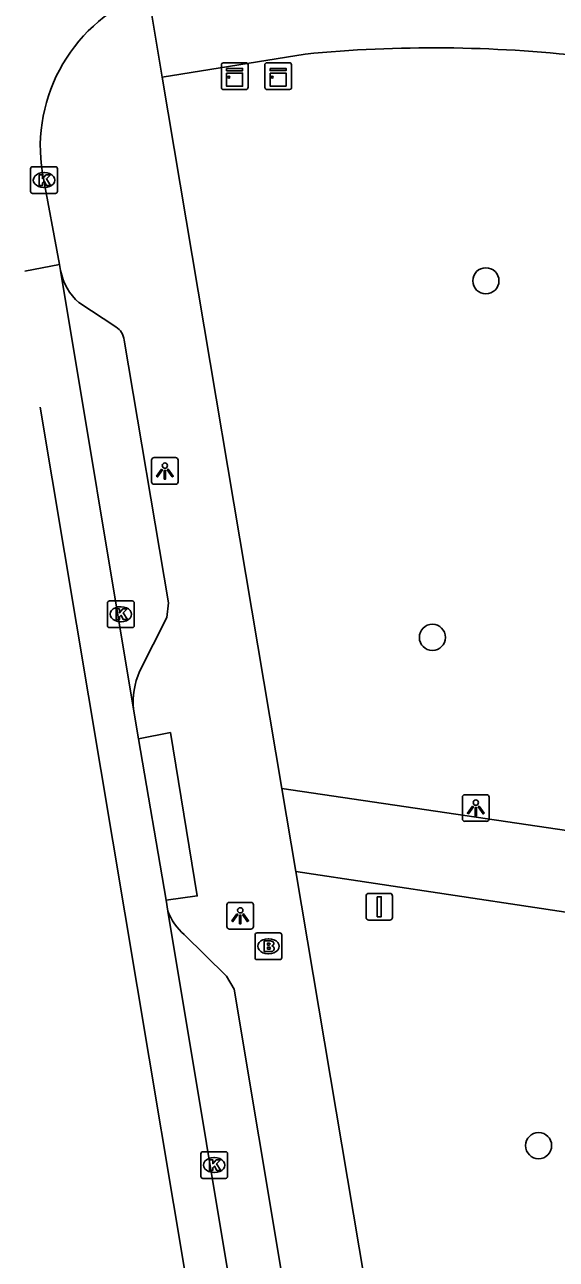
# Model space of a CAD drawing. Extents: x 164150 to 165261, y 382513 to 383432.
# Drawn here: x 164288.37 to 164308.26, y 383255.57 to 383301.75 of the extents above; entities that cross this region are included whole.
import ezdxf

# ---------------------------------------------------------------- set-up
doc = ezdxf.new("R2010")
doc.units = 0
for name, color, linetype in [('IMGEO_Boom', 7, 'Continuous'), ('IMGEO_Brandkraan', 7, 'Continuous'), ('IMGEO_Fietspad_gesloten', 7, 'Continuous'), ('IMGEO_Kast', 7, 'Continuous'), ('IMGEO_Kolk', 7, 'Continuous'), ('IMGEO_Lichtpunt', 7, 'Continuous'), ('IMGEO_Rijbaan_lokaal_gesloten', 7, 'Continuous'), ('IMGEO_Rijbaan_lokaal_open', 7, 'Continuous'), ('IMGEO_Verkeersbordpaal', 7, 'Continuous'), ('IMGEO_Voetpad_open', 7, 'Continuous')]:
    doc.layers.add(name, color=color, linetype=linetype)

msp = doc.modelspace()

# ---------------------------------------------------------------- linework, layer by layer
at = {"layer": 'IMGEO_Boom'}
for centre in [(164305.627, 383292.166), (164303.626, 383278.83), (164307.599, 383259.82)]:
    msp.add_circle(centre, 0.489, dxfattribs=at)
at = {"layer": 'IMGEO_Brandkraan'}
for p, q in [((164296.988, 383266.851), (164296.988, 383267.703)), ((164297.063, 383267.777), (164297.915, 383267.777)), ((164297.989, 383267.703), (164297.989, 383266.851)), ((164297.476, 383267.557), (164297.501, 383267.557)), ((164297.915, 383266.777), (164297.063, 383266.777)), ((164297.499, 383266.997), (164297.474, 383266.997))]:
    msp.add_line(p, q, dxfattribs=at)
for points in [[(164296.988, 383266.851), (164296.988, 383267.703)], [(164297.063, 383267.777), (164297.915, 383267.777)], [(164297.989, 383267.703), (164297.989, 383266.851)], [(164297.336, 383267.477), (164297.336, 383267.077), (164297.549, 383267.077)], [(164297.567, 383267.477), (164297.336, 383267.477)], [(164297.515, 383267.396), (164297.461, 383267.396), (164297.461, 383267.32)], [(164297.461, 383267.32), (164297.514, 383267.32)], [(164297.523, 383267.244), (164297.461, 383267.244), (164297.461, 383267.163)], [(164297.915, 383266.777), (164297.063, 383266.777)], [(164297.461, 383267.163), (164297.523, 383267.163)]]:
    msp.add_lwpolyline(points, dxfattribs=at)
for centre, radius, start, end in [((164297.065, 383267.701), 0.0765, 91.552, 178.448), ((164297.065, 383267.701), 0.0765, 91.552, 178.448), ((164297.913, 383267.701), 0.0765, 1.552, 88.448), ((164297.913, 383267.701), 0.0765, 1.552, 88.448), ((164297.516, 383267.358), 0.0379, 267.8285, 90.9355), ((164297.524, 383267.203), 0.0404, 269.8759, 90.5077), ((164297.571, 383267.332), 0.145, 59.4692, 91.5367), ((164297.596, 383267.379), 0.0922, 285.5137, 58.1501), ((164297.601, 383267.187), 0.105, 301.3115, 78.989), ((164297.065, 383266.853), 0.0765, 181.552, 268.448), ((164297.065, 383266.853), 0.0765, 181.552, 268.448), ((164297.555, 383267.328), 0.251, 268.6676, 293.5347), ((164297.913, 383266.853), 0.0765, 271.552, 358.448), ((164297.913, 383266.853), 0.0765, 271.552, 358.448)]:
    msp.add_arc(centre, radius, start, end, dxfattribs=at)
for centre, major_axis, ratio, start_param, end_param in [((164297.475, 383267.277), (-0.387, 0.002), 0.722429, 4.712389, 7.853982), ((164297.5, 383267.277), (-0.39, 0.002), 0.717154, 1.570796, 4.712389)]:
    msp.add_ellipse(centre, major_axis=major_axis, ratio=ratio, start_param=start_param, end_param=end_param, dxfattribs=at)
at = {"layer": 'IMGEO_Fietspad_gesloten'}
for points in [[(164361.319, 383263.835), (164322.847, 383269.509), (164297.994, 383273.175)], [(164297.994, 383273.175), (164298.515, 383270.074)], [(164298.515, 383270.074), (164322.366, 383266.481)]]:
    msp.add_lwpolyline(points, dxfattribs=at)
at = {"layer": 'IMGEO_Kast'}
for p, q in [((164295.729, 383299.395), (164295.729, 383300.236)), ((164295.729, 383300.236), (164295.729, 383299.395)), ((164295.804, 383300.32), (164296.645, 383300.32)), ((164296.645, 383300.32), (164295.804, 383300.32)), ((164296.729, 383300.245), (164296.729, 383299.404)), ((164296.729, 383299.404), (164296.729, 383300.245)), ((164297.355, 383299.397), (164297.355, 383300.238)), ((164297.355, 383300.238), (164297.355, 383299.397)), ((164297.43, 383300.322), (164298.271, 383300.322)), ((164298.271, 383300.322), (164297.43, 383300.322)), ((164298.355, 383300.247), (164298.355, 383299.406)), ((164298.355, 383299.406), (164298.355, 383300.247)), ((164296.654, 383299.32), (164295.813, 383299.32)), ((164295.813, 383299.32), (164296.654, 383299.32)), ((164298.28, 383299.322), (164297.439, 383299.322)), ((164297.439, 383299.322), (164298.28, 383299.322))]:
    msp.add_line(p, q, dxfattribs=at)
for points in [[(164295.924, 383300.11), (164296.524, 383300.11), (164296.524, 383300.025), (164295.924, 383300.025), (164295.924, 383300.11)], [(164297.55, 383300.112), (164298.15, 383300.112), (164298.15, 383300.027), (164297.55, 383300.027), (164297.55, 383300.112)], [(164295.924, 383299.935), (164296.524, 383299.935), (164296.524, 383299.446), (164295.924, 383299.446), (164295.924, 383299.935)], [(164297.55, 383299.937), (164298.15, 383299.937), (164298.15, 383299.448), (164297.55, 383299.448), (164297.55, 383299.937)]]:
    msp.add_lwpolyline(points, dxfattribs=at)
for centre in [(164296.008, 383299.784), (164297.634, 383299.786)]:
    msp.add_circle(centre, 0.0377, dxfattribs=at)
for centre, start, end in [((164295.807, 383300.242), 92.4484, 184.2845), ((164295.807, 383300.242), 92.4484, 184.2845), ((164296.651, 383300.242), 2.4484, 94.2845), ((164296.651, 383300.242), 2.4484, 94.2845), ((164297.433, 383300.244), 92.4484, 184.2845), ((164297.433, 383300.244), 92.4484, 184.2845), ((164298.277, 383300.244), 2.4484, 94.2845), ((164298.277, 383300.244), 2.4484, 94.2845), ((164295.807, 383299.398), 182.4484, 274.2845), ((164295.807, 383299.398), 182.4484, 274.2845), ((164296.651, 383299.398), 272.4484, 4.2845), ((164296.651, 383299.398), 272.4484, 4.2845), ((164297.433, 383299.4), 182.4484, 274.2845), ((164297.433, 383299.4), 182.4484, 274.2845), ((164298.277, 383299.4), 272.4484, 4.2845), ((164298.277, 383299.4), 272.4484, 4.2845)]:
    msp.add_arc(centre, 0.0779, start, end, dxfattribs=at)
at = {"layer": 'IMGEO_Kolk'}
for p, q in [((164288.593, 383295.508), (164288.593, 383296.36)), ((164288.668, 383296.434), (164289.52, 383296.434)), ((164289.594, 383296.36), (164289.594, 383295.508)), ((164289.081, 383296.214), (164289.106, 383296.214)), ((164289.52, 383295.434), (164288.668, 383295.434)), ((164289.104, 383295.654), (164289.079, 383295.654)), ((164291.543, 383280.196), (164292.395, 383280.196)), ((164291.468, 383279.27), (164291.468, 383280.122)), ((164291.956, 383279.976), (164291.981, 383279.976)), ((164292.469, 383280.122), (164292.469, 383279.27)), ((164291.979, 383279.416), (164291.954, 383279.416)), ((164292.395, 383279.196), (164291.543, 383279.196)), ((164294.961, 383258.667), (164294.961, 383259.519)), ((164295.036, 383259.593), (164295.888, 383259.593)), ((164295.449, 383259.373), (164295.474, 383259.373)), ((164295.962, 383259.519), (164295.962, 383258.667)), ((164295.888, 383258.593), (164295.036, 383258.593)), ((164295.472, 383258.813), (164295.447, 383258.813))]:
    msp.add_line(p, q, dxfattribs=at)
for points in [[(164288.593, 383295.508), (164288.593, 383296.36)], [(164288.668, 383296.434), (164289.52, 383296.434)], [(164289.594, 383296.36), (164289.594, 383295.508)], [(164288.914, 383296.134), (164289.037, 383296.134), (164289.037, 383295.983), (164289.167, 383296.134), (164289.331, 383296.134), (164289.185, 383295.983), (164289.338, 383295.734), (164289.186, 383295.734), (164289.101, 383295.898), (164289.037, 383295.831), (164289.037, 383295.734), (164288.914, 383295.734), (164288.914, 383296.134)], [(164289.52, 383295.434), (164288.668, 383295.434)], [(164291.543, 383280.196), (164292.395, 383280.196)], [(164291.468, 383279.27), (164291.468, 383280.122)], [(164291.789, 383279.896), (164291.912, 383279.896), (164291.912, 383279.745), (164292.042, 383279.896), (164292.206, 383279.896), (164292.06, 383279.745), (164292.213, 383279.496), (164292.061, 383279.496), (164291.976, 383279.66), (164291.912, 383279.593), (164291.912, 383279.496), (164291.789, 383279.496), (164291.789, 383279.896)], [(164292.469, 383280.122), (164292.469, 383279.27)], [(164292.395, 383279.196), (164291.543, 383279.196)], [(164294.961, 383258.667), (164294.961, 383259.519)], [(164295.036, 383259.593), (164295.888, 383259.593)], [(164295.962, 383259.519), (164295.962, 383258.667)], [(164295.282, 383259.293), (164295.405, 383259.293), (164295.405, 383259.142), (164295.535, 383259.293), (164295.699, 383259.293), (164295.553, 383259.142), (164295.706, 383258.893), (164295.554, 383258.893), (164295.469, 383259.057), (164295.405, 383258.99), (164295.405, 383258.893), (164295.282, 383258.893), (164295.282, 383259.293)], [(164295.888, 383258.593), (164295.036, 383258.593)]]:
    msp.add_lwpolyline(points, dxfattribs=at)
for centre, start, end in [((164288.67, 383296.358), 91.552, 178.448), ((164288.67, 383296.358), 91.552, 178.448), ((164289.518, 383296.358), 1.552, 88.448), ((164289.518, 383296.358), 1.552, 88.448), ((164288.67, 383295.51), 181.552, 268.448), ((164288.67, 383295.51), 181.552, 268.448), ((164289.518, 383295.51), 271.552, 358.448), ((164289.518, 383295.51), 271.552, 358.448), ((164291.545, 383280.12), 91.552, 178.448), ((164291.545, 383280.12), 91.552, 178.448), ((164292.393, 383280.12), 1.552, 88.448), ((164292.393, 383280.12), 1.552, 88.448), ((164291.545, 383279.272), 181.552, 268.448), ((164291.545, 383279.272), 181.552, 268.448), ((164292.393, 383279.272), 271.552, 358.448), ((164292.393, 383279.272), 271.552, 358.448), ((164295.038, 383259.517), 91.552, 178.448), ((164295.038, 383259.517), 91.552, 178.448), ((164295.886, 383259.517), 1.552, 88.448), ((164295.886, 383259.517), 1.552, 88.448), ((164295.038, 383258.669), 181.552, 268.448), ((164295.038, 383258.669), 181.552, 268.448), ((164295.886, 383258.669), 271.552, 358.448), ((164295.886, 383258.669), 271.552, 358.448)]:
    msp.add_arc(centre, 0.0765, start, end, dxfattribs=at)
for centre, major_axis, ratio, start_param, end_param in [((164289.08, 383295.934), (-0.387, 0.002), 0.722429, 4.712389, 7.853982), ((164289.105, 383295.934), (-0.39, 0.002), 0.717154, 1.570796, 4.712389), ((164291.955, 383279.696), (-0.387, 0.002), 0.722429, 4.712389, 7.853982), ((164291.98, 383279.696), (-0.39, 0.002), 0.717154, 1.570796, 4.712389), ((164295.448, 383259.093), (-0.387, 0.002), 0.722429, 4.712389, 7.853982), ((164295.473, 383259.093), (-0.39, 0.002), 0.717154, 1.570796, 4.712389)]:
    msp.add_ellipse(centre, major_axis=major_axis, ratio=ratio, start_param=start_param, end_param=end_param, dxfattribs=at)
at = {"layer": 'IMGEO_Lichtpunt'}
for p, q in [((164293.117, 383285.457), (164293.117, 383284.65)), ((164293.117, 383285.457), (164293.117, 383284.65)), ((164294.019, 383285.552), (164293.211, 383285.552)), ((164294.019, 383285.552), (164293.211, 383285.552)), ((164294.113, 383284.65), (164294.113, 383285.457)), ((164294.113, 383284.65), (164294.113, 383285.457)), ((164293.211, 383284.556), (164294.019, 383284.556)), ((164293.211, 383284.556), (164294.019, 383284.556)), ((164304.751, 383272.851), (164304.751, 383272.044)), ((164304.751, 383272.851), (164304.751, 383272.044)), ((164305.653, 383272.946), (164304.845, 383272.946)), ((164305.653, 383272.946), (164304.845, 383272.946)), ((164305.747, 383272.044), (164305.747, 383272.851)), ((164305.747, 383272.044), (164305.747, 383272.851)), ((164304.845, 383271.95), (164305.653, 383271.95)), ((164304.845, 383271.95), (164305.653, 383271.95)), ((164295.936, 383268.823), (164295.936, 383268.016)), ((164295.936, 383268.823), (164295.936, 383268.016)), ((164296.838, 383268.918), (164296.03, 383268.918)), ((164296.838, 383268.918), (164296.03, 383268.918)), ((164296.932, 383268.016), (164296.932, 383268.823)), ((164296.932, 383268.016), (164296.932, 383268.823)), ((164296.03, 383267.922), (164296.838, 383267.922)), ((164296.03, 383267.922), (164296.838, 383267.922))]:
    msp.add_line(p, q, dxfattribs=at)
for points in [[(164293.491, 383285.121), (164293.53, 383285.093), (164293.342, 383284.831), (164293.304, 383284.858), (164293.491, 383285.121)], [(164293.593, 383285.073), (164293.64, 383285.073), (164293.64, 383284.751), (164293.593, 383284.751), (164293.593, 383285.073)], [(164293.703, 383285.093), (164293.741, 383285.12), (164293.928, 383284.858), (164293.889, 383284.83), (164293.703, 383285.093)], [(164305.125, 383272.515), (164305.164, 383272.487), (164304.976, 383272.225), (164304.938, 383272.252), (164305.125, 383272.515)], [(164305.227, 383272.467), (164305.274, 383272.467), (164305.274, 383272.145), (164305.227, 383272.145), (164305.227, 383272.467)], [(164305.337, 383272.487), (164305.375, 383272.514), (164305.562, 383272.252), (164305.523, 383272.224), (164305.337, 383272.487)], [(164296.31, 383268.487), (164296.349, 383268.459), (164296.161, 383268.197), (164296.123, 383268.224), (164296.31, 383268.487)], [(164296.412, 383268.439), (164296.459, 383268.439), (164296.459, 383268.117), (164296.412, 383268.117), (164296.412, 383268.439)], [(164296.522, 383268.459), (164296.56, 383268.486), (164296.747, 383268.224), (164296.708, 383268.196), (164296.522, 383268.459)]]:
    msp.add_lwpolyline(points, dxfattribs=at)
for centre in [(164293.616, 383285.255), (164305.25, 383272.649), (164296.435, 383268.621)]:
    msp.add_circle(centre, 0.0994, dxfattribs=at)
for centre, start, end in [((164293.211, 383285.457), 90, 180), ((164293.211, 383285.457), 90, 180), ((164294.019, 383285.457), 0, 90), ((164294.019, 383285.457), 0, 90), ((164293.211, 383284.65), 180, 270), ((164293.211, 383284.65), 180, 270), ((164294.019, 383284.65), 270, 0), ((164294.019, 383284.65), 270, 360), ((164304.845, 383272.851), 90, 180), ((164304.845, 383272.851), 90, 180), ((164305.653, 383272.851), 0, 90), ((164305.653, 383272.851), 0, 90), ((164304.845, 383272.044), 180, 270), ((164304.845, 383272.044), 180, 270), ((164305.653, 383272.044), 270, 0), ((164305.653, 383272.044), 270, 360), ((164296.03, 383268.823), 90, 180), ((164296.03, 383268.823), 90, 180), ((164296.838, 383268.823), 0, 90), ((164296.838, 383268.823), 0, 90), ((164296.03, 383268.016), 180, 270), ((164296.03, 383268.016), 180, 270), ((164296.838, 383268.016), 270, 0), ((164296.838, 383268.016), 270, 360)]:
    msp.add_arc(centre, 0.0946, start, end, dxfattribs=at)
at = {"layer": 'IMGEO_Rijbaan_lokaal_gesloten'}
for points in [[(164289.715, 383292.549), (164289.675, 383292.772)], [(164292.437, 383276.14), (164289.715, 383292.549)], [(164298.022, 383233.305), (164288.953, 383287.444)], [(164292.626, 383275.038), (164292.437, 383276.14)], [(164293.663, 383269.003), (164292.626, 383275.038)], [(164293.731, 383268.595), (164293.663, 383269.003)], [(164299.507, 383233.901), (164293.731, 383268.595)]]:
    msp.add_lwpolyline(points, dxfattribs=at)
at = {"layer": 'IMGEO_Rijbaan_lokaal_open'}
for points in [[(164289.675, 383292.772), (164289.031, 383296.191)], [(164288.37, 383292.527), (164289.675, 383292.772)]]:
    msp.add_lwpolyline(points, dxfattribs=at)
msp.add_arc((164295.104, 383297.167), 6.15, 110.1384, 189.1274, dxfattribs=at)
at = {"layer": 'IMGEO_Verkeersbordpaal'}
for p, q in [((164301.144, 383268.355), (164301.144, 383269.155)), ((164301.144, 383269.155), (164301.144, 383268.355)), ((164301.244, 383269.255), (164302.034, 383269.255)), ((164302.034, 383269.255), (164301.244, 383269.255)), ((164302.134, 383269.155), (164302.134, 383268.355)), ((164302.134, 383268.355), (164302.134, 383269.155)), ((164302.034, 383268.255), (164301.244, 383268.255)), ((164301.244, 383268.255), (164302.034, 383268.255))]:
    msp.add_line(p, q, dxfattribs=at)
msp.add_lwpolyline([(164301.564, 383269.13), (164301.714, 383269.13), (164301.714, 383268.38), (164301.564, 383268.38), (164301.564, 383269.13)], dxfattribs=at)
for centre, start, end in [((164301.244, 383269.155), 90, 180), ((164301.244, 383269.155), 90, 180), ((164302.034, 383269.155), 0, 90), ((164302.034, 383269.155), 360, 90), ((164301.244, 383268.355), 180, 270), ((164301.244, 383268.355), 180, 270), ((164302.034, 383268.355), 270, 0), ((164302.034, 383268.355), 270, 0)]:
    msp.add_arc(centre, 0.1, start, end, dxfattribs=at)
at = {"layer": 'IMGEO_Voetpad_open'}
for points in [[(164292.986, 383302.941), (164293.518, 383299.778)], [(164293.518, 383299.778), (164298.86, 383300.649)], [(164297.994, 383273.175), (164293.518, 383299.778)], [(164290.399, 383291.35), (164291.782, 383290.442)], [(164292.091, 383289.944), (164293.751, 383280.124), (164293.686, 383279.571), (164292.662, 383277.553)], [(164292.626, 383275.038), (164293.826, 383275.271), (164294.829, 383269.157), (164293.663, 383269.003)], [(164307.258, 383231.378), (164304.973, 383231.696), (164298.515, 383270.074)], [(164294.338, 383267.711), (164295.917, 383266.162), (164296.203, 383265.667), (164300.836, 383237.987), (164300.741, 383237.475), (164299.749, 383235.277)]]:
    msp.add_lwpolyline(points, dxfattribs=at)
for centre, radius, start, end in [((164303.674, 383250.826), 50.055, 83.4971, 95.5191), ((164291.765, 383292.924), 2.084, 190.3669, 229.0405), ((164291.456, 383289.895), 0.637, 4.4159, 59.2219), ((164295.65, 383276.353), 3.22, 158.1158, 183.789), ((164295.768, 383269.344), 2.171, 200.1747, 228.7763)]:
    msp.add_arc(centre, radius, start, end, dxfattribs=at)

doc.saveas('drawing.dxf')
